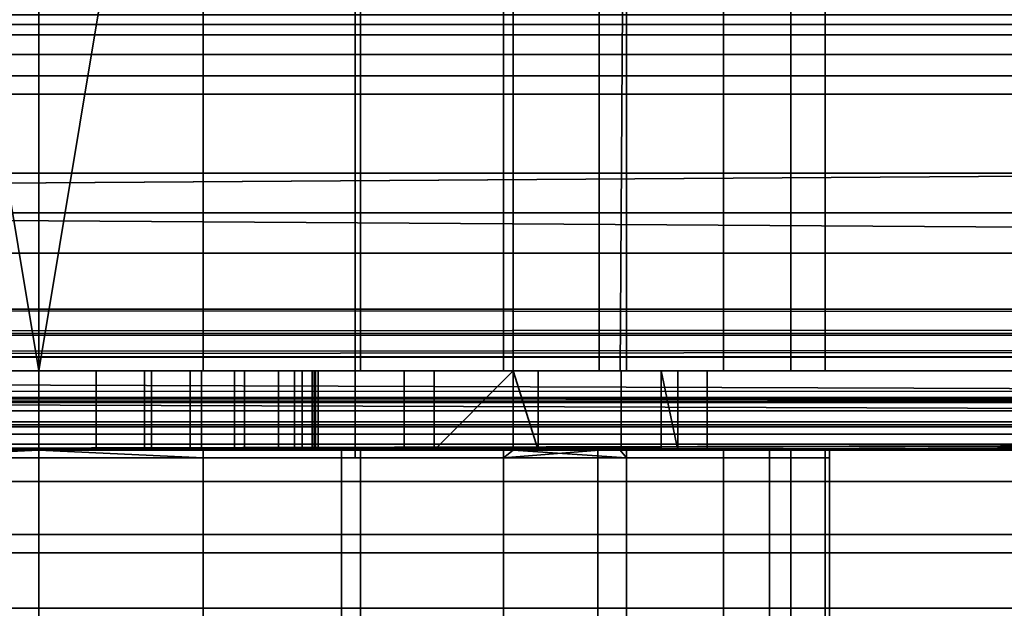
# Model space of a CAD drawing. Header units: millimetres. Extents: x -503 to 6703, y -110 to 249.
# Tile 701 of 1056: x 2645.76 to 2658.21, y -30 to -22.56. Entities that reach past the tile are written whole.
import ezdxf

# ---------------------------------------------------------------- set-up
doc = ezdxf.new("R2010")
doc.units = ezdxf.units.MM
doc.layers.add('151', color=7, linetype='Continuous', true_color=0xffffff)

# ---------------------------------------------------------------- blocks, each defined once
blk = doc.blocks.new('UG_SURFACE_210')
at = {"layer": '151', "color": 250, "linetype": 'Continuous', "lineweight": 35}
for points in [[(2591.5, -21.648, 0.728), (3408.5, -21.648, 0.728), (3408.5, -22.621, 1.379), (2591.5, -22.621, 1.379)], [(2591.5, -23.5, 23.5), (3408.5, -23.5, 23.5), (3408.5, -22.5, 23.5), (2591.5, -22.5, 23.5)], [(2591.5, -22.621, 1.379), (3408.5, -22.621, 1.379), (3408.5, -23.272, 2.352), (2591.5, -23.272, 2.352)], [(2591.5, -23.272, 2.352), (3408.5, -23.272, 2.352), (3408.5, -23.5, 3.5), (2591.5, -23.5, 3.5)], [(2591.5, -23.5, 3.5), (3408.5, -23.5, 3.5), (3408.5, -23.5, 23.5), (2591.5, -23.5, 23.5)]]:
    blk.add_3dface(points, dxfattribs=at)
blk = doc.blocks.new('UG_SURFACE_211')
at = {"layer": '151', "color": 252, "linetype": 'Continuous', "lineweight": 35}
for points in [[(2591.5, -20.228, 24), (3408.5, -20.228, 24), (3408.5, -23.5, 24), (2591.5, -23.5, 24)], [(2591.5, -24.5, 30.5), (3408.5, -24.5, 30.5), (3408.5, -20.25, 30.5), (2591.5, -20.25, 30.5)], [(2591.5, -23, 28), (3408.5, -23, 28), (3408.5, -23.5, 29.5), (2591.5, -23.5, 29.5)], [(2591.5, -23.5, 26.5), (3408.5, -23.5, 26.5), (3408.5, -23, 28), (2591.5, -23, 28)], [(2591.5, -23.5, 0.5), (3408.5, -23.5, 0.5), (3408.5, -24.5, 0.5), (2591.5, -24.5, 0.5)], [(2591.5, -23.5, 24), (3408.5, -23.5, 24), (3408.5, -23.5, 0.5), (2591.5, -23.5, 0.5)], [(2591.5, -23.5, 29.5), (3408.5, -23.5, 29.5), (3408.5, -24.5, 29.5), (2591.5, -24.5, 29.5)], [(2591.5, -24.5, 26.5), (3408.5, -24.5, 26.5), (3408.5, -23.5, 26.5), (2591.5, -23.5, 26.5)], [(2591.5, -24.5, 0.5), (3408.5, -24.5, 0.5), (3408.5, -24.5, 26.5), (2591.5, -24.5, 26.5)], [(2591.5, -24.5, 29.5), (3408.5, -24.5, 29.5), (3408.5, -24.5, 30.5), (2591.5, -24.5, 30.5)]]:
    blk.add_3dface(points, dxfattribs=at)
blk = doc.blocks.new('UG_SURFACE_213')
at = {"layer": '151', "color": 35, "linetype": 'Continuous', "lineweight": 35}
for points in [[(2642, -13.4, 1108), (2650, -13.4, 1108), (2650, -28.1, 1108), (2642, -28.1, 1108)], [(2650, -13.4, 1100), (2642, -13.4, 1100), (2642, -28.1, 1100), (2650, -28.1, 1100)], [(2650, -13.4, 1108), (2650, -13.4, 1100), (2650, -28.1, 1100), (2650, -28.1, 1108)], [(2594, -14.5, 1002), (2668, -14.5, 1002), (2668, -27, 1002), (2594, -27, 1002)], [(2668, -14.5, 1159), (2594, -14.5, 1159), (2594, -27, 1159), (2668, -27, 1159)], [(2652, -14.5, 1003), (2640, -14.5, 1003), (2640, -27, 1003), (2652, -27, 1003)], [(2640, -14.5, 1158), (2652, -14.5, 1158), (2652, -27, 1158), (2640, -27, 1158)], [(2646, -14.5, 1094), (2646, -27, 1094), (2641.933, -27, 1094.864), (2641.933, -14.5, 1094.864)], [(2648.079, -14.5, 1113.781), (2643.921, -14.5, 1113.781), (2646, -27, 1114)], [(2643.921, -14.5, 1113.781), (2643.921, -27, 1113.781), (2646, -27, 1114)], [(2650.067, -14.5, 1094.864), (2650.067, -27, 1094.864), (2646, -27, 1094), (2646, -14.5, 1094)], [(2646, -27, 1114), (2648.079, -27, 1113.781), (2648.079, -14.5, 1113.781)], [(2648.079, -14.5, 1113.781), (2648.079, -27, 1113.781), (2651.878, -27, 1112.09), (2651.878, -14.5, 1112.09)], [(2652, -27, 1096.269), (2650.067, -27, 1094.864), (2650.067, -14.5, 1094.864), (2652, -14.5, 1096.269)], [(2652, -14.5, 1111.955), (2651.878, -14.5, 1112.09), (2651.878, -27, 1112.09), (2652, -27, 1111.955)], [(2658.75, -14.5, 1003), (2652, -14.5, 1003), (2652, -27, 1003), (2658.75, -27, 1003)], [(2652, -14.5, 1158), (2658.75, -14.5, 1158), (2658.75, -27, 1158), (2652, -27, 1158)], [(2653.085, -14.5, 1110.75), (2652, -14.5, 1111.955), (2652, -27, 1111.955), (2653.085, -27, 1110.75)], [(2653.351, -27, 1097.25), (2652, -27, 1096.269), (2652, -14.5, 1096.269), (2653.431, -14.5, 1097.309)], [(2653.085, -27, 1110.75), (2654.66, -27, 1109), (2654.66, -14.5, 1109), (2653.085, -14.5, 1110.75)], [(2653.431, -14.5, 1097.309), (2653.431, -27, 1097.309), (2653.351, -27, 1097.25)], [(2655.511, -14.5, 1100.91), (2655.511, -27, 1100.91), (2653.431, -27, 1097.309), (2653.431, -14.5, 1097.309)], [(2654.66, -14.5, 1109), (2654.66, -27, 1109), (2655.945, -27, 1105.045), (2655.945, -14.5, 1105.045)], [(2655.945, -14.5, 1105.045), (2655.945, -27, 1105.045), (2655.511, -27, 1100.91), (2655.511, -14.5, 1100.91)], [(3409, -30, 2017), (3409, -19.41, 2017), (2591, -19.41, 2017), (2591, -24.75, 2017)], [(2593, -19.41, 30.5), (3407, -19.41, 30.5), (2591, -25, 30.5), (2591, -24.75, 30.5)], [(3407, -19.41, 30.5), (3409, -19.41, 30.5), (3409, -25, 30.5), (2591, -25, 30.5)], [(2681, -22.753, 1171.853), (2594, -22.753, 1171.853), (2594, -19.5, 1172.5), (2681, -19.5, 1172.5)], [(2681, -19.5, 996.5), (2594, -19.5, 996.5), (2594, -22.753, 997.147), (2681, -22.753, 997.147)], [(2681, -25.51, 1170.01), (2594, -25.51, 1170.01), (2594, -22.753, 1171.853), (2681, -22.753, 1171.853)], [(2681, -22.753, 997.147), (2594, -22.753, 997.147), (2594, -25.51, 998.99), (2681, -25.51, 998.99)], [(2591, -24.75, 2017), (2591, -30, 2017), (3409, -30, 2017)], [(2591, -30), (2591, -25), (3409, -25), (3409, -30)], [(2591, -25), (2591, -25, 30.5), (3409, -25, 30.5), (3409, -25)], [(2681, -27.353, 1167.253), (2594, -27.353, 1167.253), (2594, -25.51, 1170.01), (2681, -25.51, 1170.01)], [(2681, -25.51, 998.99), (2594, -25.51, 998.99), (2594, -27.353, 1001.747), (2681, -27.353, 1001.747)], [(2594, -27, 1002), (2668, -27, 1002), (2667.979, -27.257, 1002.051)], [(2667.979, -27.257, 1002.051), (2594, -27.26, 1002.035), (2594, -27, 1002)], [(2668, -27, 1159), (2594, -27, 1159), (2594, -27.383, 1158.924), (2667.969, -27.383, 1158.924)], [(2652, -27, 1129.75), (2640, -27, 1129.75), (2645.272, -27, 1145.576), (2646.728, -27, 1145.576)], [(2640, -27, 1158), (2652, -27, 1158), (2646, -27, 1152.5), (2644.576, -27, 1152.197)], [(2640, -27, 1090.5), (2652, -27, 1090.5), (2646, -27, 1087), (2644.661, -27, 1086.734)], [(2642.5, -27, 1081.5), (2646, -27, 1040.5), (2642.544, -27, 1039.765), (2640, -27, 1090.5)], [(2640, -27, 1003), (2644.087, -27, 1008.381), (2646, -27, 1008)], [(2646, -27, 1008), (2647.913, -27, 1008.381), (2652, -27, 1003), (2640, -27, 1003)], [(2652, -27, 1090.5), (2640, -27, 1090.5), (2641.933, -27, 1094.864), (2646, -27, 1094)], [(2646, -27, 1114), (2643.921, -27, 1113.781), (2640, -27, 1129.75), (2652, -27, 1129.75)], [(2642.5, -27, 1081.5), (2649.457, -27, 1039.765), (2646, -27, 1040.5)], [(2649.457, -27, 1039.765), (2642.5, -27, 1081.5), (2642.766, -27, 1080.161)], [(2642.544, -28, 1039.765), (2642.544, -27, 1039.765), (2646, -27, 1040.5), (2646, -28, 1040.5)], [(2652, -27, 1037.918), (2642.766, -27, 1080.161), (2643.525, -27, 1079.025)], [(2642.766, -27, 1080.161), (2652, -27, 1037.918), (2649.457, -27, 1039.765)], [(2652, -27, 1037.918), (2643.525, -27, 1079.025), (2644.661, -27, 1078.266)], [(2646, -28, 1008), (2646, -27, 1008), (2644.087, -27, 1008.381), (2644.087, -28, 1008.381)], [(2644.576, -28, 1152.197), (2644.576, -27, 1152.197), (2646, -27, 1152.5), (2646, -28, 1152.5)], [(2644.661, -27, 1078.266), (2646, -27, 1078), (2652, -27, 1037.918)], [(2644.661, -28, 1086.734), (2644.661, -27, 1086.734), (2646, -27, 1087), (2646, -28, 1087)], [(2646, -28, 1078), (2646, -27, 1078), (2644.661, -27, 1078.266), (2644.661, -28, 1078.266)], [(2646.728, -28, 1145.576), (2646.728, -27, 1145.576), (2645.272, -27, 1145.576), (2645.272, -28, 1145.576)], [(2646, -28, 1040.5), (2646, -27, 1040.5), (2649.457, -27, 1039.765), (2649.457, -28, 1039.765)], [(2647.913, -28, 1008.381), (2647.913, -27, 1008.381), (2646, -27, 1008), (2646, -28, 1008)], [(2652, -27, 1037.918), (2646, -27, 1078), (2647.339, -27, 1078.266)], [(2647.339, -27, 1086.734), (2646, -27, 1087), (2652, -27, 1090.5)], [(2652, -27, 1090.5), (2646, -27, 1094), (2650.067, -27, 1094.864)], [(2652, -27, 1129.75), (2648.079, -27, 1113.781), (2646, -27, 1114)], [(2647.424, -27, 1152.197), (2646, -27, 1152.5), (2652, -27, 1158)], [(2646, -28, 1087), (2646, -27, 1087), (2647.339, -27, 1086.734), (2647.339, -28, 1086.734)], [(2647.339, -28, 1078.266), (2647.339, -27, 1078.266), (2646, -27, 1078), (2646, -28, 1078)], [(2646, -28, 1152.5), (2646, -27, 1152.5), (2647.424, -27, 1152.197), (2647.424, -28, 1152.197)], [(2652, -27, 1129.75), (2646.728, -27, 1145.576), (2648.057, -27, 1146.168)], [(2648.057, -28, 1146.168), (2648.057, -27, 1146.168), (2646.728, -27, 1145.576), (2646.728, -28, 1145.576)], [(2652, -27, 1090.5), (2648.475, -27, 1085.975), (2647.339, -27, 1086.734)], [(2647.339, -27, 1078.266), (2648.475, -27, 1079.025), (2652, -27, 1037.918)], [(2647.339, -28, 1086.734), (2647.339, -27, 1086.734), (2648.475, -27, 1085.975), (2648.475, -28, 1085.975)], [(2648.475, -28, 1079.025), (2648.475, -27, 1079.025), (2647.339, -27, 1078.266), (2647.339, -28, 1078.266)], [(2652, -27, 1158), (2648.601, -27, 1151.342), (2647.424, -27, 1152.197)], [(2647.424, -28, 1152.197), (2647.424, -27, 1152.197), (2648.601, -27, 1151.342), (2648.601, -28, 1151.342)], [(2649.535, -28, 1009.465), (2649.535, -27, 1009.465), (2647.913, -27, 1008.381), (2647.913, -28, 1008.381)], [(2652, -27, 1003), (2647.913, -27, 1008.381), (2649.535, -27, 1009.465)], [(2648.057, -27, 1146.168), (2649.031, -27, 1147.25), (2652, -27, 1129.75)], [(2649.031, -28, 1147.25), (2649.031, -27, 1147.25), (2648.057, -27, 1146.168), (2648.057, -28, 1146.168)], [(2652, -27, 1129.75), (2651.878, -27, 1112.09), (2648.079, -27, 1113.781)], [(2652, -27, 1090.5), (2649.234, -27, 1084.839), (2648.475, -27, 1085.975)], [(2648.475, -27, 1079.025), (2649.234, -27, 1080.161), (2652, -27, 1037.918)], [(2648.475, -28, 1085.975), (2648.475, -27, 1085.975), (2649.234, -27, 1084.839), (2649.234, -28, 1084.839)], [(2649.234, -28, 1080.161), (2649.234, -27, 1080.161), (2648.475, -27, 1079.025), (2648.475, -28, 1079.025)], [(2649.329, -27, 1150.082), (2648.601, -27, 1151.342), (2652, -27, 1158)], [(2648.601, -28, 1151.342), (2648.601, -27, 1151.342), (2649.329, -27, 1150.082), (2649.329, -28, 1150.082)], [(2649.031, -27, 1147.25), (2649.481, -27, 1148.634), (2652, -27, 1129.75)], [(2649.481, -28, 1148.634), (2649.481, -27, 1148.634), (2649.031, -27, 1147.25), (2649.031, -28, 1147.25)], [(2652, -27, 1090.5), (2652, -27, 1037.918), (2649.234, -27, 1080.161), (2649.5, -27, 1081.5)], [(2649.5, -27, 1083.5), (2649.234, -27, 1084.839), (2652, -27, 1090.5)], [(2649.234, -28, 1084.839), (2649.234, -27, 1084.839), (2649.5, -27, 1083.5), (2649.5, -28, 1083.5)], [(2649.5, -28, 1081.5), (2649.5, -27, 1081.5), (2649.234, -27, 1080.161), (2649.234, -28, 1080.161)], [(2652, -27, 1158), (2652, -27, 1129.75), (2649.481, -27, 1148.634), (2649.329, -27, 1150.082)], [(2649.329, -28, 1150.082), (2649.329, -27, 1150.082), (2649.481, -27, 1148.634), (2649.481, -28, 1148.634)], [(2652.316, -28, 1037.689), (2649.457, -28, 1039.765), (2649.457, -27, 1039.765), (2652, -27, 1037.918)], [(2652, -27, 1090.5), (2649.5, -27, 1081.5), (2649.5, -27, 1083.5)], [(2649.5, -27, 1083.5), (2649.5, -27, 1081.5), (2649.5, -28, 1081.5), (2649.5, -28, 1083.5)], [(2650.62, -28, 1011.087), (2650.62, -27, 1011.087), (2649.535, -27, 1009.465), (2649.535, -28, 1009.465)], [(2649.535, -27, 1009.465), (2650.62, -27, 1011.087), (2652, -27, 1003)], [(2650.067, -27, 1094.864), (2652, -27, 1096.269), (2652, -27, 1090.5)], [(2651, -28, 1013), (2651, -27, 1013), (2650.62, -27, 1011.087), (2650.62, -28, 1011.087)], [(2652, -27, 1014.25), (2652, -27, 1003), (2650.62, -27, 1011.087), (2651, -27, 1013)], [(2651, -28, 1025.126), (2653.363, -28, 1027.753), (2653.363, -27, 1027.753), (2652, -27, 1026.238)], [(2652, -27, 1026.238), (2651, -27, 1025.126), (2651, -28, 1025.126)], [(2651, -28, 1013), (2651, -28, 1025.126), (2651, -27, 1025.126), (2651, -27, 1014.25)], [(2651, -27, 1014.25), (2651, -27, 1013), (2651, -28, 1013)], [(2651, -27, 1013), (2651, -27, 1014.25), (2652, -27, 1014.25)], [(2652, -27, 1026.238), (2652, -27, 1014.25), (2651, -27, 1014.25), (2651, -27, 1025.126)], [(2652, -27, 1129.75), (2652, -27, 1111.955), (2651.878, -27, 1112.09)], [(2652, -27, 1037.918), (2652.316, -27, 1037.689), (2652.316, -28, 1037.689)], [(2658.75, -27, 1014.25), (2652, -27, 1014.25), (2652, -27, 1026.238), (2653.363, -27, 1027.753)], [(2658.75, -27, 1090.5), (2652, -27, 1090.5), (2652, -27, 1096.269), (2653.351, -27, 1097.25)], [(2658.75, -27, 1110.75), (2653.085, -27, 1110.75), (2652, -27, 1111.955)], [(2652, -27, 1111.955), (2652, -27, 1129.75), (2658.75, -27, 1129.75), (2658.75, -27, 1110.75)], [(2652.316, -27, 1037.689), (2652, -27, 1037.918), (2652, -27, 1090.5), (2658.75, -27, 1090.5)], [(2658.75, -27, 1158), (2658.75, -27, 1129.75), (2652, -27, 1129.75), (2652, -27, 1158)], [(2658.75, -27, 1014.25), (2658.75, -27, 1003), (2652, -27, 1003), (2652, -27, 1014.25)], [(2654.083, -28, 1034.629), (2652.316, -28, 1037.689), (2652.316, -27, 1037.689), (2653.869, -27, 1035)], [(2658.75, -27, 1090.5), (2658.75, -27, 1035), (2653.869, -27, 1035), (2652.316, -27, 1037.689)], [(2654.66, -27, 1109), (2653.085, -27, 1110.75), (2658.75, -27, 1110.75)], [(2658.75, -27, 1097.25), (2653.351, -27, 1097.25), (2653.431, -27, 1097.309)], [(2653.351, -27, 1097.25), (2658.75, -27, 1097.25), (2658.75, -27, 1090.5)], [(2654.454, -28, 1031.115), (2654.454, -27, 1031.115), (2653.363, -27, 1027.753), (2653.363, -28, 1027.753)], [(2653.363, -27, 1027.753), (2654.454, -27, 1031.115), (2658.75, -27, 1035), (2658.75, -27, 1014.25)], [(2658.75, -27, 1097.25), (2653.431, -27, 1097.309), (2655.511, -27, 1100.91)], [(2653.869, -27, 1035), (2654.083, -27, 1034.629), (2654.083, -28, 1034.629)], [(2654.083, -27, 1034.629), (2653.869, -27, 1035), (2658.75, -27, 1035)], [(2654.083, -28, 1034.629), (2654.083, -27, 1034.629), (2654.454, -27, 1031.115), (2654.454, -28, 1031.115)], [(2654.454, -27, 1031.115), (2654.083, -27, 1034.629), (2658.75, -27, 1035)], [(2658.75, -27, 1110.75), (2655.945, -27, 1105.045), (2654.66, -27, 1109)], [(2658.75, -27, 1110.75), (2658.75, -27, 1097.25), (2655.511, -27, 1100.91), (2655.945, -27, 1105.045)], [(2594, -27.26, 1002.035), (2667.979, -27.257, 1002.051), (2667.969, -27.383, 1002.076)], [(2594, -27.26, 1002.035), (2667.969, -27.383, 1002.076), (2667.944, -27.503, 1002.136)], [(2667.944, -27.503, 1002.136), (2594, -27.503, 1002.136), (2594, -27.26, 1002.035)], [(2681, -28, 1164), (2594, -28, 1164), (2594, -27.353, 1167.253), (2681, -27.353, 1167.253)], [(2681, -27.353, 1001.747), (2594, -27.353, 1001.747), (2594, -27.503, 1002.136), (2667.944, -27.503, 1002.136)], [(2667.969, -27.383, 1158.924), (2594, -27.383, 1158.924), (2594, -27.707, 1158.707), (2667.879, -27.707, 1158.707)], [(2667.879, -27.707, 1158.707), (2594, -27.707, 1158.707), (2594, -27.924, 1158.383), (2667.744, -27.924, 1158.383)], [(2667.744, -27.924, 1158.383), (2594, -27.924, 1158.383), (2594, -28, 1158), (2667.586, -28, 1158)], [(2667.586, -28, 1158), (2594, -28, 1158), (2594, -28, 1164), (2681, -28, 1164)], [(2646, -43.5, 1005), (2646, -28, 1005), (2642.173, -28, 1005.761), (2642.173, -43.5, 1005.761)], [(2642.173, -43.5, 1041.239), (2642.173, -28, 1041.239), (2646, -28, 1042), (2646, -43.5, 1042)], [(2646, -28, 1042), (2642.173, -28, 1041.239), (2642.544, -28, 1039.765), (2646, -28, 1040.5)], [(2642.173, -28, 1005.761), (2646, -28, 1005), (2646, -28, 1008), (2644.087, -28, 1008.381)], [(2642.5, -28, 1081.5), (2647.339, -28, 1078.266), (2646, -28, 1078), (2644.661, -28, 1078.266)], [(2642.5, -28, 1081.5), (2649.5, -28, 1081.5), (2649.234, -28, 1080.161), (2648.475, -28, 1079.025)], [(2649.5, -28, 1083.5), (2642.5, -28, 1083.5), (2642.766, -28, 1084.839), (2643.525, -28, 1085.975)], [(2648.475, -28, 1079.025), (2647.339, -28, 1078.266), (2642.5, -28, 1081.5)], [(2642.5, -28, 1081.5), (2642.5, -28, 1083.5), (2649.5, -28, 1083.5), (2649.5, -28, 1081.5)], [(2642.969, -28, 1147.25), (2642.519, -28, 1148.634), (2642.671, -28, 1150.082), (2646, -28, 1149)], [(2642.671, -28, 1150.082), (2643.399, -28, 1151.342), (2644.576, -28, 1152.197), (2646, -28, 1149)], [(2645.272, -28, 1145.576), (2643.943, -28, 1146.168), (2642.969, -28, 1147.25), (2646, -28, 1149)], [(2643.525, -28, 1085.975), (2644.661, -28, 1086.734), (2649.5, -28, 1083.5)], [(2644.576, -28, 1152.197), (2646, -28, 1152.5), (2647.424, -28, 1152.197), (2646, -28, 1149)], [(2649.5, -28, 1083.5), (2644.661, -28, 1086.734), (2646, -28, 1087), (2647.339, -28, 1086.734)], [(2648.057, -28, 1146.168), (2646.728, -28, 1145.576), (2645.272, -28, 1145.576), (2646, -28, 1149)], [(2649.827, -43.5, 1005.761), (2649.827, -28, 1005.761), (2646, -28, 1005), (2646, -43.5, 1005)], [(2646, -43.5, 1042), (2646, -28, 1042), (2649.827, -28, 1041.239), (2649.827, -43.5, 1041.239)], [(2646, -28, 1040.5), (2649.457, -28, 1039.765), (2649.827, -28, 1041.239), (2646, -28, 1042)], [(2647.913, -28, 1008.381), (2646, -28, 1008), (2646, -28, 1005), (2649.827, -28, 1005.761)], [(2646, -28, 1149), (2647.424, -28, 1152.197), (2648.601, -28, 1151.342)], [(2648.601, -28, 1151.342), (2649.329, -28, 1150.082), (2649.481, -28, 1148.634), (2646, -28, 1149)], [(2649.481, -28, 1148.634), (2649.031, -28, 1147.25), (2648.057, -28, 1146.168), (2646, -28, 1149)], [(2647.339, -28, 1086.734), (2648.475, -28, 1085.975), (2649.234, -28, 1084.839), (2649.5, -28, 1083.5)], [(2649.535, -28, 1009.465), (2647.913, -28, 1008.381), (2649.827, -28, 1005.761), (2653.071, -28, 1007.929)], [(2653.071, -28, 1039.071), (2649.827, -28, 1041.239), (2649.457, -28, 1039.765), (2652.316, -28, 1037.689)], [(2653.071, -28, 1007.929), (2655.239, -28, 1011.173), (2650.62, -28, 1011.087), (2649.535, -28, 1009.465)], [(2653.071, -43.5, 1007.929), (2653.071, -28, 1007.929), (2649.827, -28, 1005.761), (2649.827, -43.5, 1005.761)], [(2649.827, -43.5, 1041.239), (2649.827, -28, 1041.239), (2653.071, -28, 1039.071), (2653.071, -43.5, 1039.071)], [(2651, -28, 1013), (2650.62, -28, 1011.087), (2655.239, -28, 1011.173)], [(2651, -28, 1013), (2655.239, -28, 1011.173), (2656, -28, 1015)], [(2656, -28, 1015), (2653.363, -28, 1027.753), (2651, -28, 1025.126), (2651, -28, 1013)], [(2655.239, -28, 1035.827), (2653.071, -28, 1039.071), (2652.316, -28, 1037.689), (2654.083, -28, 1034.629)], [(2655.239, -43.5, 1011.173), (2655.239, -28, 1011.173), (2653.071, -28, 1007.929), (2653.071, -43.5, 1007.929)], [(2653.071, -43.5, 1039.071), (2653.071, -28, 1039.071), (2655.239, -28, 1035.827), (2655.239, -43.5, 1035.827)], [(2656, -28, 1015), (2656, -28, 1032), (2654.454, -28, 1031.115), (2653.363, -28, 1027.753)], [(2654.083, -28, 1034.629), (2654.454, -28, 1031.115), (2656, -28, 1032), (2655.239, -28, 1035.827)], [(2656, -43.5, 1015), (2656, -28, 1015), (2655.239, -28, 1011.173), (2655.239, -43.5, 1011.173)], [(2655.239, -43.5, 1035.827), (2655.239, -28, 1035.827), (2656, -28, 1032), (2656, -43.5, 1032)], [(2656, -28, 1032), (2656, -28, 1015), (2656, -43.5, 1015), (2656, -43.5, 1032)], [(2646, -28.1, 1114), (2641.933, -28.1, 1113.135), (2638.569, -28.1, 1110.691), (2642, -28.1, 1108)], [(2641.933, -43.5, 1113.135), (2641.933, -28.1, 1113.135), (2646, -28.1, 1114), (2646, -43.5, 1114)], [(2650.067, -28.1, 1113.135), (2646, -28.1, 1114), (2642, -28.1, 1108), (2650, -28.1, 1108)], [(2650, -28.1, 1100), (2642, -28.1, 1100), (2643.921, -28.1, 1094.218), (2648.079, -28.1, 1094.218)], [(2648.079, -43.5, 1094.218), (2648.079, -28.1, 1094.218), (2643.921, -28.1, 1094.218), (2643.921, -43.5, 1094.218)], [(2646, -43.5, 1114), (2646, -28.1, 1114), (2650.067, -28.1, 1113.135), (2650.067, -43.5, 1113.135)], [(2648.079, -28.1, 1094.218), (2651.878, -28.1, 1095.91), (2650, -28.1, 1100)], [(2651.878, -43.5, 1095.91), (2651.878, -28.1, 1095.91), (2648.079, -28.1, 1094.218), (2648.079, -43.5, 1094.218)], [(2650, -28.1, 1108), (2650, -28.1, 1100), (2655.945, -28.1, 1102.955), (2655.511, -28.1, 1107.09)], [(2650, -28.1, 1100), (2654.66, -28.1, 1099), (2655.945, -28.1, 1102.955)], [(2650, -28.1, 1108), (2653.431, -28.1, 1110.691), (2650.067, -28.1, 1113.135)], [(2650, -28.1, 1100), (2651.878, -28.1, 1095.91), (2654.66, -28.1, 1099)], [(2655.511, -28.1, 1107.09), (2653.431, -28.1, 1110.691), (2650, -28.1, 1108)], [(2650.067, -43.5, 1113.135), (2650.067, -28.1, 1113.135), (2653.431, -28.1, 1110.691), (2653.431, -43.5, 1110.691)], [(2654.66, -43.5, 1099), (2654.66, -28.1, 1099), (2651.878, -28.1, 1095.91), (2651.878, -43.5, 1095.91)], [(2653.431, -43.5, 1110.691), (2653.431, -28.1, 1110.691), (2655.511, -28.1, 1107.09), (2655.511, -43.5, 1107.09)], [(2655.945, -43.5, 1102.955), (2655.945, -28.1, 1102.955), (2654.66, -28.1, 1099), (2654.66, -43.5, 1099)], [(2655.511, -43.5, 1107.09), (2655.511, -28.1, 1107.09), (2655.945, -28.1, 1102.955), (2655.945, -43.5, 1102.955)], [(2578, -30, 2030), (2578, -43.5, 2030), (3422, -43.5, 2030), (3422, -42.218, 2030)], [(3422, -42.218, 2030), (3422, -30, 2030), (2578, -30, 2030)], [(2578, -30, 2030), (3422, -30, 2030), (3409, -30, 2017), (2591, -30, 2017)], [(3422, -41.5), (2578, -41.5), (2578, -30), (2591, -30)], [(3422, -41.5), (2591, -30), (3409, -30)]]:
    blk.add_3dface(points, dxfattribs=at)
blk = doc.blocks.new('UG_SURFACE_235')
at = {"layer": '151', "color": 252, "linetype": 'Continuous', "lineweight": 35}
for points in [[(2642, -13.4, 1108), (2650, -13.4, 1108), (2650, -28.1, 1108), (2642, -28.1, 1108)], [(2650, -13.4, 1100), (2642, -13.4, 1100), (2642, -28.1, 1100), (2650, -28.1, 1100)], [(2650, -13.4, 1108), (2650, -13.4, 1100), (2650, -28.1, 1100), (2650, -28.1, 1108)], [(2668, -14.5, 1159), (2594, -14.5, 1159), (2594, -27, 1159), (2668, -27, 1159)], [(2594, -14.5, 1002), (2668, -14.5, 1002), (2668, -27, 1002), (2594, -27, 1002)], [(2652, -14.5, 1003), (2640, -14.5, 1003), (2640, -27, 1003), (2652, -27, 1003)], [(2640, -14.5, 1158), (2652, -14.5, 1158), (2652, -27, 1158), (2640, -27, 1158)], [(2646, -14.5, 1094), (2646, -27, 1094), (2641.933, -27, 1094.864), (2641.933, -14.5, 1094.864)], [(2648.079, -14.5, 1113.781), (2643.921, -14.5, 1113.781), (2646, -27, 1114)], [(2643.921, -14.5, 1113.781), (2643.921, -27, 1113.781), (2646, -27, 1114)], [(2650.067, -14.5, 1094.864), (2650.067, -27, 1094.864), (2646, -27, 1094), (2646, -14.5, 1094)], [(2646, -27, 1114), (2648.079, -27, 1113.781), (2648.079, -14.5, 1113.781)], [(2648.079, -14.5, 1113.781), (2648.079, -27, 1113.781), (2651.878, -27, 1112.09), (2651.878, -14.5, 1112.09)], [(2652, -27, 1096.269), (2650.067, -27, 1094.864), (2650.067, -14.5, 1094.864), (2652, -14.5, 1096.269)], [(2652, -14.5, 1111.955), (2651.878, -14.5, 1112.09), (2651.878, -27, 1112.09), (2652, -27, 1111.955)], [(2658.75, -14.5, 1003), (2652, -14.5, 1003), (2652, -27, 1003), (2658.75, -27, 1003)], [(2652, -14.5, 1158), (2658.75, -14.5, 1158), (2658.75, -27, 1158), (2652, -27, 1158)], [(2653.085, -14.5, 1110.75), (2652, -14.5, 1111.955), (2652, -27, 1111.955), (2653.085, -27, 1110.75)], [(2653.351, -27, 1097.25), (2652, -27, 1096.269), (2652, -14.5, 1096.269), (2653.431, -14.5, 1097.309)], [(2653.085, -27, 1110.75), (2654.66, -27, 1109), (2654.66, -14.5, 1109), (2653.085, -14.5, 1110.75)], [(2653.431, -14.5, 1097.309), (2653.431, -27, 1097.309), (2653.351, -27, 1097.25)], [(2655.511, -14.5, 1100.91), (2655.511, -27, 1100.91), (2653.431, -27, 1097.309), (2653.431, -14.5, 1097.309)], [(2654.66, -14.5, 1109), (2654.66, -27, 1109), (2655.945, -27, 1105.045), (2655.945, -14.5, 1105.045)], [(2655.945, -14.5, 1105.045), (2655.945, -27, 1105.045), (2655.511, -27, 1100.91), (2655.511, -14.5, 1100.91)], [(2668, -27, 1159), (2594, -27, 1159), (2594, -27.383, 1158.924), (2667.969, -27.383, 1158.924)], [(2667.969, -27.383, 1002.076), (2594, -27.383, 1002.076), (2594, -27, 1002), (2668, -27, 1002)], [(2652, -27, 1129.75), (2640, -27, 1129.75), (2645.272, -27, 1145.576), (2646.728, -27, 1145.576)], [(2640, -27, 1158), (2652, -27, 1158), (2646, -27, 1152.5), (2644.576, -27, 1152.197)], [(2640, -27, 1090.5), (2652, -27, 1090.5), (2646, -27, 1087), (2644.661, -27, 1086.734)], [(2642.5, -27, 1081.5), (2646, -27, 1040.5), (2642.544, -27, 1039.765), (2640, -27, 1090.5)], [(2640, -27, 1003), (2644.087, -27, 1008.381), (2646, -27, 1008)], [(2646, -27, 1008), (2647.913, -27, 1008.381), (2652, -27, 1003), (2640, -27, 1003)], [(2652, -27, 1090.5), (2640, -27, 1090.5), (2641.933, -27, 1094.864), (2646, -27, 1094)], [(2646, -27, 1114), (2643.921, -27, 1113.781), (2640, -27, 1129.75), (2652, -27, 1129.75)], [(2642.5, -27, 1081.5), (2649.457, -27, 1039.765), (2646, -27, 1040.5)], [(2649.457, -27, 1039.765), (2642.5, -27, 1081.5), (2642.766, -27, 1080.161)], [(2642.544, -28, 1039.765), (2642.544, -27, 1039.765), (2646, -27, 1040.5), (2646, -28, 1040.5)], [(2652, -27, 1037.918), (2642.766, -27, 1080.161), (2643.525, -27, 1079.025)], [(2642.766, -27, 1080.161), (2652, -27, 1037.918), (2649.457, -27, 1039.765)], [(2652, -27, 1037.918), (2643.525, -27, 1079.025), (2644.661, -27, 1078.266)], [(2646, -28, 1008), (2646, -27, 1008), (2644.087, -27, 1008.381), (2644.087, -28, 1008.381)], [(2644.576, -28, 1152.197), (2644.576, -27, 1152.197), (2646, -27, 1152.5), (2646, -28, 1152.5)], [(2644.661, -28, 1086.734), (2644.661, -27, 1086.734), (2646, -27, 1087), (2646, -28, 1087)], [(2646, -28, 1078), (2646, -27, 1078), (2644.661, -27, 1078.266), (2644.661, -28, 1078.266)], [(2644.661, -27, 1078.266), (2646, -27, 1078), (2652, -27, 1037.918)], [(2646.728, -28, 1145.576), (2646.728, -27, 1145.576), (2645.272, -27, 1145.576), (2645.272, -28, 1145.576)], [(2646, -28, 1040.5), (2646, -27, 1040.5), (2649.457, -27, 1039.765), (2649.457, -28, 1039.765)], [(2647.913, -28, 1008.381), (2647.913, -27, 1008.381), (2646, -27, 1008), (2646, -28, 1008)], [(2646, -28, 1087), (2646, -27, 1087), (2647.339, -27, 1086.734), (2647.339, -28, 1086.734)], [(2647.339, -28, 1078.266), (2647.339, -27, 1078.266), (2646, -27, 1078), (2646, -28, 1078)], [(2646, -28, 1152.5), (2646, -27, 1152.5), (2647.424, -27, 1152.197), (2647.424, -28, 1152.197)], [(2652, -27, 1037.918), (2646, -27, 1078), (2647.339, -27, 1078.266)], [(2647.339, -27, 1086.734), (2646, -27, 1087), (2652, -27, 1090.5)], [(2652, -27, 1090.5), (2646, -27, 1094), (2650.067, -27, 1094.864)], [(2652, -27, 1129.75), (2648.079, -27, 1113.781), (2646, -27, 1114)], [(2647.424, -27, 1152.197), (2646, -27, 1152.5), (2652, -27, 1158)], [(2648.057, -28, 1146.168), (2648.057, -27, 1146.168), (2646.728, -27, 1145.576), (2646.728, -28, 1145.576)], [(2652, -27, 1129.75), (2646.728, -27, 1145.576), (2648.057, -27, 1146.168)], [(2647.339, -28, 1086.734), (2647.339, -27, 1086.734), (2648.475, -27, 1085.975), (2648.475, -28, 1085.975)], [(2648.475, -28, 1079.025), (2648.475, -27, 1079.025), (2647.339, -27, 1078.266), (2647.339, -28, 1078.266)], [(2652, -27, 1090.5), (2648.475, -27, 1085.975), (2647.339, -27, 1086.734)], [(2647.339, -27, 1078.266), (2648.475, -27, 1079.025), (2652, -27, 1037.918)], [(2647.424, -28, 1152.197), (2647.424, -27, 1152.197), (2648.601, -27, 1151.342), (2648.601, -28, 1151.342)], [(2652, -27, 1158), (2648.601, -27, 1151.342), (2647.424, -27, 1152.197)], [(2649.535, -28, 1009.465), (2649.535, -27, 1009.465), (2647.913, -27, 1008.381), (2647.913, -28, 1008.381)], [(2652, -27, 1003), (2647.913, -27, 1008.381), (2649.535, -27, 1009.465)], [(2649.031, -28, 1147.25), (2649.031, -27, 1147.25), (2648.057, -27, 1146.168), (2648.057, -28, 1146.168)], [(2648.057, -27, 1146.168), (2649.031, -27, 1147.25), (2652, -27, 1129.75)], [(2652, -27, 1129.75), (2651.878, -27, 1112.09), (2648.079, -27, 1113.781)], [(2648.475, -28, 1085.975), (2648.475, -27, 1085.975), (2649.234, -27, 1084.839), (2649.234, -28, 1084.839)], [(2649.234, -28, 1080.161), (2649.234, -27, 1080.161), (2648.475, -27, 1079.025), (2648.475, -28, 1079.025)], [(2652, -27, 1090.5), (2649.234, -27, 1084.839), (2648.475, -27, 1085.975)], [(2648.475, -27, 1079.025), (2649.234, -27, 1080.161), (2652, -27, 1037.918)], [(2648.601, -28, 1151.342), (2648.601, -27, 1151.342), (2649.329, -27, 1150.082), (2649.329, -28, 1150.082)], [(2649.329, -27, 1150.082), (2648.601, -27, 1151.342), (2652, -27, 1158)], [(2649.481, -28, 1148.634), (2649.481, -27, 1148.634), (2649.031, -27, 1147.25), (2649.031, -28, 1147.25)], [(2649.031, -27, 1147.25), (2649.481, -27, 1148.634), (2652, -27, 1129.75)], [(2649.234, -28, 1084.839), (2649.234, -27, 1084.839), (2649.5, -27, 1083.5), (2649.5, -28, 1083.5)], [(2649.5, -28, 1081.5), (2649.5, -27, 1081.5), (2649.234, -27, 1080.161), (2649.234, -28, 1080.161)], [(2652, -27, 1090.5), (2652, -27, 1037.918), (2649.234, -27, 1080.161), (2649.5, -27, 1081.5)], [(2649.5, -27, 1083.5), (2649.234, -27, 1084.839), (2652, -27, 1090.5)], [(2649.329, -28, 1150.082), (2649.329, -27, 1150.082), (2649.481, -27, 1148.634), (2649.481, -28, 1148.634)], [(2652, -27, 1158), (2652, -27, 1129.75), (2649.481, -27, 1148.634), (2649.329, -27, 1150.082)], [(2652, -28, 1037.918), (2649.457, -28, 1039.765), (2649.457, -27, 1039.765), (2652, -27, 1037.918)], [(2649.5, -27, 1083.5), (2649.5, -27, 1081.5), (2649.5, -28, 1081.5), (2649.5, -28, 1083.5)], [(2652, -27, 1090.5), (2649.5, -27, 1081.5), (2649.5, -27, 1083.5)], [(2650.62, -28, 1011.087), (2650.62, -27, 1011.087), (2649.535, -27, 1009.465), (2649.535, -28, 1009.465)], [(2649.535, -27, 1009.465), (2650.62, -27, 1011.087), (2652, -27, 1003)], [(2650.067, -27, 1094.864), (2652, -27, 1096.269), (2652, -27, 1090.5)], [(2651, -28, 1013), (2651, -27, 1013), (2650.62, -27, 1011.087), (2650.62, -28, 1011.087)], [(2652, -27, 1014.25), (2652, -27, 1003), (2650.62, -27, 1011.087), (2651, -27, 1013)], [(2652, -27, 1026.238), (2651, -27, 1025.126), (2651, -28, 1025.126), (2652, -28, 1026.238)], [(2651, -28, 1014.25), (2651, -28, 1025.126), (2651, -27, 1025.126), (2651, -27, 1014.25)], [(2651, -27, 1014.25), (2651, -27, 1013), (2651, -28, 1013), (2651, -28, 1014.25)], [(2651, -27, 1013), (2651, -27, 1014.25), (2652, -27, 1014.25)], [(2652, -27, 1026.238), (2652, -27, 1014.25), (2651, -27, 1014.25), (2651, -27, 1025.126)], [(2652, -27, 1129.75), (2652, -27, 1111.955), (2651.878, -27, 1112.09)], [(2652, -27, 1037.918), (2652.316, -27, 1037.689), (2652.316, -28, 1037.689), (2652, -28, 1037.918)], [(2652, -28, 1026.238), (2653.363, -28, 1027.753), (2653.363, -27, 1027.753), (2652, -27, 1026.238)], [(2658.75, -27, 1014.25), (2652, -27, 1014.25), (2652, -27, 1026.238), (2653.363, -27, 1027.753)], [(2658.75, -27, 1090.5), (2652, -27, 1090.5), (2652, -27, 1096.269), (2653.351, -27, 1097.25)], [(2658.75, -27, 1110.75), (2653.085, -27, 1110.75), (2652, -27, 1111.955)], [(2652, -27, 1111.955), (2652, -27, 1129.75), (2658.75, -27, 1129.75), (2658.75, -27, 1110.75)], [(2652.316, -27, 1037.689), (2652, -27, 1037.918), (2652, -27, 1090.5), (2658.75, -27, 1090.5)], [(2658.75, -27, 1158), (2658.75, -27, 1129.75), (2652, -27, 1129.75), (2652, -27, 1158)], [(2658.75, -27, 1014.25), (2658.75, -27, 1003), (2652, -27, 1003), (2652, -27, 1014.25)], [(2653.869, -28, 1035), (2652.316, -28, 1037.689), (2652.316, -27, 1037.689), (2653.869, -27, 1035)], [(2658.75, -27, 1090.5), (2658.75, -27, 1035), (2653.869, -27, 1035), (2652.316, -27, 1037.689)], [(2654.66, -27, 1109), (2653.085, -27, 1110.75), (2658.75, -27, 1110.75)], [(2658.75, -27, 1097.25), (2653.351, -27, 1097.25), (2653.431, -27, 1097.309)], [(2653.351, -27, 1097.25), (2658.75, -27, 1097.25), (2658.75, -27, 1090.5)], [(2654.454, -28, 1031.115), (2654.454, -27, 1031.115), (2653.363, -27, 1027.753), (2653.363, -28, 1027.753)], [(2653.363, -27, 1027.753), (2654.454, -27, 1031.115), (2658.75, -27, 1035), (2658.75, -27, 1014.25)], [(2658.75, -27, 1097.25), (2653.431, -27, 1097.309), (2655.511, -27, 1100.91)], [(2653.869, -27, 1035), (2654.083, -27, 1034.629), (2654.083, -28, 1034.629), (2653.869, -28, 1035)], [(2654.083, -27, 1034.629), (2653.869, -27, 1035), (2658.75, -27, 1035)], [(2654.083, -28, 1034.629), (2654.083, -27, 1034.629), (2654.454, -27, 1031.115), (2654.454, -28, 1031.115)], [(2654.454, -27, 1031.115), (2654.083, -27, 1034.629), (2658.75, -27, 1035)], [(2658.75, -27, 1110.75), (2655.945, -27, 1105.045), (2654.66, -27, 1109)], [(2658.75, -27, 1110.75), (2658.75, -27, 1097.25), (2655.511, -27, 1100.91), (2655.945, -27, 1105.045)], [(2667.969, -27.383, 1158.924), (2594, -27.383, 1158.924), (2594, -27.707, 1158.707), (2667.879, -27.707, 1158.707)], [(2667.879, -27.707, 1002.293), (2594, -27.707, 1002.293), (2594, -27.383, 1002.076), (2667.969, -27.383, 1002.076)], [(2667.879, -27.707, 1158.707), (2594, -27.707, 1158.707), (2594, -27.924, 1158.383), (2667.744, -27.924, 1158.383)], [(2667.744, -27.924, 1002.617), (2594, -27.924, 1002.617), (2594, -27.707, 1002.293), (2667.879, -27.707, 1002.293)], [(2667.744, -27.924, 1158.383), (2594, -27.924, 1158.383), (2594, -28, 1158), (2633.25, -28, 1158)], [(2594, -27.924, 1002.617), (2667.744, -27.924, 1002.617), (2640, -28, 1003), (2636.75, -28, 1003)], [(2667.744, -27.924, 1158.383), (2633.25, -28, 1158), (2636.75, -28, 1158)], [(2667.744, -27.924, 1158.383), (2636.75, -28, 1158), (2640, -28, 1158)], [(2640, -28, 1158), (2652, -28, 1158), (2667.744, -27.924, 1158.383)], [(2667.744, -27.924, 1002.617), (2652, -28, 1003), (2640, -28, 1003)], [(2652, -28, 1158), (2640, -28, 1158), (2646, -28, 1152.5), (2647.424, -28, 1152.197)], [(2644.576, -28, 1152.197), (2646, -28, 1152.5), (2640, -28, 1158)], [(2640, -28, 1129.75), (2652, -28, 1129.75), (2646.728, -28, 1145.576), (2645.272, -28, 1145.576)], [(2652, -28, 1090.5), (2640, -28, 1090.5), (2646, -28, 1087), (2647.339, -28, 1086.734)], [(2644.661, -28, 1086.734), (2646, -28, 1087), (2640, -28, 1090.5)], [(2646, -28, 1008), (2644.087, -28, 1008.381), (2640, -28, 1003), (2652, -28, 1003)], [(2646, -28, 1094), (2641.933, -28, 1094.864), (2640, -28, 1090.5), (2652, -28, 1090.5)], [(2640, -28, 1129.75), (2643.921, -28, 1113.781), (2646, -28, 1114)], [(2646, -28, 1114), (2648.079, -28, 1113.781), (2652, -28, 1129.75), (2640, -28, 1129.75)], [(2646, -28, 1094), (2646, -28.1, 1094), (2641.933, -28.1, 1094.864), (2641.933, -28, 1094.864)], [(2642.544, -28, 1039.765), (2646, -28, 1040.5), (2646, -28, 1078), (2644.661, -28, 1078.266)], [(2646, -28, 1114), (2643.921, -28.1, 1113.781), (2648.079, -28.1, 1113.781)], [(2646, -28, 1114), (2643.921, -28, 1113.781), (2643.921, -28.1, 1113.781)], [(2647.339, -28, 1078.266), (2646, -28, 1078), (2646, -28, 1040.5), (2649.457, -28, 1039.765)], [(2652, -28, 1003), (2647.913, -28, 1008.381), (2646, -28, 1008)], [(2650.067, -28, 1094.864), (2646, -28, 1094), (2652, -28, 1090.5)], [(2648.079, -28.1, 1113.781), (2648.079, -28, 1113.781), (2646, -28, 1114)], [(2650.067, -28, 1094.864), (2650.067, -28.1, 1094.864), (2646, -28.1, 1094), (2646, -28, 1094)], [(2648.057, -28, 1146.168), (2646.728, -28, 1145.576), (2652, -28, 1129.75)], [(2649.457, -28, 1039.765), (2648.475, -28, 1079.025), (2647.339, -28, 1078.266)], [(2647.339, -28, 1086.734), (2648.475, -28, 1085.975), (2652, -28, 1090.5)], [(2647.424, -28, 1152.197), (2648.601, -28, 1151.342), (2652, -28, 1158)], [(2649.535, -28, 1009.465), (2647.913, -28, 1008.381), (2652, -28, 1003)], [(2652, -28, 1129.75), (2649.031, -28, 1147.25), (2648.057, -28, 1146.168)], [(2648.079, -28, 1113.781), (2651.878, -28, 1112.09), (2652, -28, 1129.75)], [(2648.079, -28, 1113.781), (2648.079, -28.1, 1113.781), (2651.878, -28.1, 1112.09), (2651.878, -28, 1112.09)], [(2649.457, -28, 1039.765), (2649.234, -28, 1080.161), (2648.475, -28, 1079.025)], [(2648.475, -28, 1085.975), (2649.234, -28, 1084.839), (2652, -28, 1090.5)], [(2652, -28, 1158), (2648.601, -28, 1151.342), (2649.329, -28, 1150.082)], [(2652, -28, 1129.75), (2649.481, -28, 1148.634), (2649.031, -28, 1147.25)], [(2652, -28, 1090.5), (2649.234, -28, 1084.839), (2649.5, -28, 1083.5)], [(2649.5, -28, 1081.5), (2649.234, -28, 1080.161), (2649.457, -28, 1039.765), (2652, -28, 1090.5)], [(2649.329, -28, 1150.082), (2649.481, -28, 1148.634), (2652, -28, 1129.75), (2652, -28, 1158)], [(2649.457, -28, 1039.765), (2652, -28, 1037.918), (2652, -28, 1090.5)], [(2652, -28, 1090.5), (2649.5, -28, 1083.5), (2649.5, -28, 1081.5)], [(2652, -28, 1003), (2650.62, -28, 1011.087), (2649.535, -28, 1009.465)], [(2652, -28, 1090.5), (2652, -28, 1096.269), (2650.067, -28, 1094.864)], [(2653.431, -28.1, 1097.309), (2650.067, -28.1, 1094.864), (2650.067, -28, 1094.864), (2652, -28, 1096.269)], [(2651, -28, 1013), (2650.62, -28, 1011.087), (2652, -28, 1003), (2652, -28, 1014.25)], [(2652, -28, 1014.25), (2651, -28, 1014.25), (2651, -28, 1013)], [(2651, -28, 1014.25), (2652, -28, 1014.25), (2652, -28, 1026.238), (2651, -28, 1025.126)], [(2651.878, -28, 1112.09), (2652, -28, 1111.955), (2652, -28, 1129.75)], [(2651.878, -28.1, 1112.09), (2654.66, -28.1, 1109), (2654.66, -28, 1109), (2653.085, -28, 1110.75)], [(2653.085, -28, 1110.75), (2652, -28, 1111.955), (2651.878, -28.1, 1112.09)], [(2652, -28, 1111.955), (2651.878, -28, 1112.09), (2651.878, -28.1, 1112.09)], [(2667.744, -27.924, 1158.383), (2652, -28, 1158), (2658.75, -28, 1158)], [(2667.744, -27.924, 1002.617), (2658.75, -28, 1003), (2652, -28, 1003)], [(2658.75, -28, 1090.5), (2652, -28, 1090.5), (2652, -28, 1037.918), (2652.316, -28, 1037.689)], [(2658.75, -28, 1110.75), (2658.75, -28, 1129.75), (2652, -28, 1129.75), (2652, -28, 1111.955)], [(2653.351, -28, 1097.25), (2652, -28, 1096.269), (2652, -28, 1090.5), (2658.75, -28, 1090.5)], [(2652, -28, 1111.955), (2653.085, -28, 1110.75), (2658.75, -28, 1110.75)], [(2653.363, -28, 1027.753), (2652, -28, 1026.238), (2652, -28, 1014.25), (2658.75, -28, 1014.25)], [(2652, -28, 1158), (2652, -28, 1129.75), (2658.75, -28, 1129.75), (2658.75, -28, 1158)], [(2652, -28, 1014.25), (2652, -28, 1003), (2658.75, -28, 1003), (2658.75, -28, 1014.25)], [(2652, -28, 1096.269), (2653.351, -28, 1097.25), (2653.431, -28.1, 1097.309)], [(2652.316, -28, 1037.689), (2653.869, -28, 1035), (2658.75, -28, 1035), (2658.75, -28, 1090.5)], [(2658.75, -28, 1110.75), (2653.085, -28, 1110.75), (2654.66, -28, 1109)], [(2658.75, -28, 1090.5), (2658.75, -28, 1097.25), (2653.351, -28, 1097.25)], [(2653.431, -28, 1097.309), (2653.351, -28, 1097.25), (2658.75, -28, 1097.25)], [(2653.351, -28, 1097.25), (2653.431, -28, 1097.309), (2653.431, -28.1, 1097.309)], [(2658.75, -28, 1014.25), (2658.75, -28, 1035), (2654.454, -28, 1031.115), (2653.363, -28, 1027.753)], [(2655.511, -28, 1100.91), (2653.431, -28, 1097.309), (2658.75, -28, 1097.25)], [(2655.511, -28, 1100.91), (2655.511, -28.1, 1100.91), (2653.431, -28.1, 1097.309), (2653.431, -28, 1097.309)], [(2658.75, -28, 1035), (2653.869, -28, 1035), (2654.083, -28, 1034.629)], [(2658.75, -28, 1035), (2654.083, -28, 1034.629), (2654.454, -28, 1031.115)], [(2654.66, -28, 1109), (2655.945, -28, 1105.045), (2658.75, -28, 1110.75)], [(2654.66, -28, 1109), (2654.66, -28.1, 1109), (2655.945, -28.1, 1105.045), (2655.945, -28, 1105.045)], [(2655.945, -28, 1105.045), (2655.511, -28, 1100.91), (2658.75, -28, 1097.25), (2658.75, -28, 1110.75)], [(2655.945, -28, 1105.045), (2655.945, -28.1, 1105.045), (2655.511, -28.1, 1100.91), (2655.511, -28, 1100.91)], [(2642, -28.1, 1100), (2638.569, -28.1, 1097.309), (2641.933, -28.1, 1094.864), (2646, -28.1, 1094)], [(2642, -28.1, 1108), (2650, -28.1, 1108), (2648.079, -28.1, 1113.781), (2643.921, -28.1, 1113.781)], [(2650, -28.1, 1100), (2642, -28.1, 1100), (2646, -28.1, 1094), (2650.067, -28.1, 1094.864)], [(2650, -28.1, 1108), (2651.878, -28.1, 1112.09), (2648.079, -28.1, 1113.781)], [(2650, -28.1, 1100), (2653.431, -28.1, 1097.309), (2655.511, -28.1, 1100.91)], [(2655.511, -28.1, 1100.91), (2655.945, -28.1, 1105.045), (2650, -28.1, 1108), (2650, -28.1, 1100)], [(2655.945, -28.1, 1105.045), (2654.66, -28.1, 1109), (2650, -28.1, 1108)], [(2650.067, -28.1, 1094.864), (2653.431, -28.1, 1097.309), (2650, -28.1, 1100)], [(2654.66, -28.1, 1109), (2651.878, -28.1, 1112.09), (2650, -28.1, 1108)]]:
    blk.add_3dface(points, dxfattribs=at)
blk = doc.blocks.new('UG_SURFACE_286')
at = {"layer": '151', "color": 252, "linetype": 'Continuous', "lineweight": 35}
for points in [[(2585.5, -26.22, 2021.75), (3414.5, -26.22, 2021.75), (3414.5, 62.62, 2021.75), (2585.5, 62.62, 2021.75)], [(2587, -26.22, 2020.25), (2587, 62.62, 2020.25), (3413, 62.62, 2020.25), (3413, -26.22, 2020.25)], [(2532, -9.3, 2075.25), (2532, -26.22, 2075.25), (3468, -26.22, 2075.25), (3468, -9.3, 2075.25)], [(2533.5, -9.3, 2073.75), (3466.5, -9.3, 2073.75), (3466.5, -26.22, 2073.75), (2533.5, -26.22, 2073.75)], [(3468, -26.22, 2075.25), (2532, -26.22, 2075.25), (2532.059, -26.821, 2075.191)], [(3467.941, -26.821, 2075.191), (3468, -26.22, 2075.25), (2532.059, -26.821, 2075.191)], [(2533.53, -26.528, 2073.72), (2533.5, -26.22, 2073.75), (3466.5, -26.22, 2073.75)], [(2533.53, -26.528, 2073.72), (3466.5, -26.22, 2073.75), (3466.47, -26.528, 2073.72)], [(3414.53, -26.528, 2021.78), (2585.5, -26.22, 2021.75), (2585.47, -26.528, 2021.78)], [(3414.53, -26.528, 2021.78), (3414.5, -26.22, 2021.75), (2585.5, -26.22, 2021.75)], [(2586.941, -26.821, 2020.309), (3413, -26.22, 2020.25), (3413.059, -26.821, 2020.309)], [(2586.941, -26.821, 2020.309), (2587, -26.22, 2020.25), (3413, -26.22, 2020.25)], [(3466.47, -26.528, 2073.72), (3466.38, -26.825, 2073.63), (2533.62, -26.825, 2073.63), (2533.53, -26.528, 2073.72)], [(2585.47, -26.528, 2021.78), (2585.38, -26.825, 2021.87), (3414.62, -26.825, 2021.87)], [(2585.47, -26.528, 2021.78), (3414.62, -26.825, 2021.87), (3414.53, -26.528, 2021.78)], [(2532.059, -26.821, 2075.191), (2532.234, -27.399, 2075.016), (3467.766, -27.399, 2075.016), (3467.941, -26.821, 2075.191)], [(3466.037, -27.337, 2073.287), (2533.963, -27.337, 2073.287), (2533.62, -26.825, 2073.63), (3466.38, -26.825, 2073.63)], [(3414.62, -26.825, 2021.87), (2585.38, -26.825, 2021.87), (2585.037, -27.337, 2022.213), (3414.963, -27.337, 2022.213)], [(3413.059, -26.821, 2020.309), (2586.766, -27.399, 2020.484), (2586.941, -26.821, 2020.309)], [(3413.059, -26.821, 2020.309), (3413.234, -27.399, 2020.484), (2586.766, -27.399, 2020.484)], [(3465.525, -27.68, 2072.775), (2534.475, -27.68, 2072.775), (2533.963, -27.337, 2073.287), (3466.037, -27.337, 2073.287)], [(3414.963, -27.337, 2022.213), (2585.037, -27.337, 2022.213), (2584.525, -27.68, 2022.725), (3415.475, -27.68, 2022.725)], [(3467.766, -27.399, 2075.016), (2532.234, -27.399, 2075.016), (2532.902, -28.398, 2074.348), (3467.098, -28.398, 2074.348)], [(3413.902, -28.398, 2021.152), (2586.098, -28.398, 2021.152), (2586.766, -27.399, 2020.484), (3413.234, -27.399, 2020.484)], [(3464.92, -27.8, 2072.17), (2535.08, -27.8, 2072.17), (2534.475, -27.68, 2072.775), (3465.525, -27.68, 2072.775)], [(3415.475, -27.68, 2022.725), (2584.525, -27.68, 2022.725), (2583.92, -27.8, 2023.33), (3416.08, -27.8, 2023.33)], [(2535.08, -27.8, 2072.17), (3464.92, -27.8, 2072.17), (3416.08, -27.8, 2023.33), (2583.92, -27.8, 2023.33)], [(3467.098, -28.398, 2074.348), (2532.902, -28.398, 2074.348), (2533.901, -29.066, 2073.349), (3466.099, -29.066, 2073.349)], [(3414.901, -29.066, 2022.151), (2585.099, -29.066, 2022.151), (2586.098, -28.398, 2021.152), (3413.902, -28.398, 2021.152)], [(3466.099, -29.066, 2073.349), (2533.901, -29.066, 2073.349), (2535.08, -29.3, 2072.17), (3464.92, -29.3, 2072.17)], [(3416.08, -29.3, 2023.33), (2583.92, -29.3, 2023.33), (2585.099, -29.066, 2022.151), (3414.901, -29.066, 2022.151)], [(2535.08, -29.3, 2072.17), (2583.92, -29.3, 2023.33), (3416.08, -29.3, 2023.33), (3464.92, -29.3, 2072.17)]]:
    blk.add_3dface(points, dxfattribs=at)
blk = doc.blocks.new('UG_SURFACE_297')
at = {"layer": '151', "color": 252, "linetype": 'Continuous', "lineweight": 35}
for points in [[(2588, -21.493, -7.845), (3412, -21.493, -7.845), (3412, -27.644, -10.084), (2588, -27.644, -10.084)], [(2588, -27.986, -9.144), (3412, -27.986, -9.144), (3412, -21.835, -6.906), (2588, -21.835, -6.906)], [(3412, -27.644, -10.084), (3412, -27.986, -9.144), (2588, -27.986, -9.144), (2588, -27.644, -10.084)]]:
    blk.add_3dface(points, dxfattribs=at)

msp = doc.modelspace()

# ---------------------------------------------------------------- linework, layer by layer
at = {"layer": '151', "color": 251, "linetype": 'Continuous', "lineweight": -3, "true_color": 0x636466}
for p, q in [((2650, -28.1, 1100), (2650, -13.4, 1100)), ((2650, -28.1, 1108), (2650, -13.4, 1108)), ((2650, -28.1, 1100), (2650, -13.4, 1100)), ((2650, -28.1, 1108), (2650, -13.4, 1108)), ((3408.5, -23, 28), (2591.5, -23, 28)), ((3408.5, -23.5, 29.5), (2591.5, -23.5, 29.5)), ((3408.5, -23.5, 24), (2591.5, -23.5, 24)), ((3408.5, -23.5, 0.5), (2591.5, -23.5, 0.5)), ((3408.5, -23.5, 23.5), (2591.5, -23.5, 23.5)), ((3408.5, -23.5, 3.5), (2591.5, -23.5, 3.5)), ((3408.5, -23.5, 26.5), (2591.5, -23.5, 26.5)), ((3408.5, -24.5, 26.5), (2591.5, -24.5, 26.5)), ((3408.5, -24.5, 0.5), (2591.5, -24.5, 0.5)), ((3408.5, -24.5, 30.5), (2591.5, -24.5, 30.5)), ((3408.5, -24.5, 29.5), (2591.5, -24.5, 29.5)), ((2591, -25, 30.5), (3409, -25, 30.5)), ((3409, -25), (2591, -25)), ((3468, -26.22, 2075.25), (2532, -26.22, 2075.25)), ((3466.5, -26.22, 2073.75), (2533.5, -26.22, 2073.75)), ((3414.5, -26.22, 2021.75), (2585.5, -26.22, 2021.75)), ((3413, -26.22, 2020.25), (2587, -26.22, 2020.25)), ((2667.586, -27, 1003), (2594, -27, 1003)), ((2594, -27, 1159), (2668, -27, 1159)), ((2668, -27, 1002), (2594, -27, 1002)), ((2667.586, -27, 1158), (2594, -27, 1158)), ((2668, -27, 1002), (2594, -27, 1002)), ((2594, -27, 1159), (2668, -27, 1159)), ((2667.586, -27, 1158), (2594, -27, 1158)), ((2667.586, -27, 1003), (2594, -27, 1003)), ((2649.5, -27, 1083.5), (2649.5, -27, 1081.5)), ((2649.5, -28, 1081.5), (2649.5, -27, 1081.5)), ((2649.5, -28, 1083.5), (2649.5, -27, 1083.5)), ((2649.5, -28, 1083.5), (2649.5, -27, 1083.5)), ((2649.5, -27, 1083.5), (2649.5, -27, 1081.5)), ((2649.5, -28, 1081.5), (2649.5, -27, 1081.5)), ((2651, -28, 1013), (2651, -27, 1013)), ((2651, -27, 1025.126), (2651, -27, 1013)), ((2651, -28, 1025.126), (2651, -27, 1025.126)), ((2651, -27, 1025.126), (2651, -27, 1013)), ((2651, -28, 1025.126), (2651, -27, 1025.126)), ((2651, -28, 1013), (2651, -27, 1013)), ((2667.944, -27.503, 1002.136), (2594, -27.503, 1002.136)), ((3412, -27.644, -10.084), (2588, -27.644, -10.084)), ((3464.92, -27.8, 2072.17), (2535.08, -27.8, 2072.17)), ((3416.08, -27.8, 2023.33), (2583.92, -27.8, 2023.33)), ((3412, -27.986, -9.144), (2588, -27.986, -9.144)), ((2681, -28, 1164), (2594, -28, 1164)), ((2667.586, -28, 1158), (2594, -28, 1158)), ((2594, -28, 1003), (2667.586, -28, 1003)), ((2667.586, -28, 1158), (2594, -28, 1158)), ((2649.5, -28, 1083.5), (2649.5, -28, 1081.5)), ((2649.5, -28, 1083.5), (2649.5, -28, 1081.5)), ((2651, -28, 1025.126), (2651, -28, 1013)), ((2651, -28, 1025.126), (2651, -28, 1013)), ((2656, -43.5, 1015), (2656, -28, 1015)), ((2656, -43.5, 1032), (2656, -28, 1032)), ((2656, -28, 1032), (2656, -28, 1015)), ((2650, -28.1, 1100), (2642, -28.1, 1100)), ((2642, -28.1, 1108), (2650, -28.1, 1108)), ((2642, -28.1, 1108), (2650, -28.1, 1108)), ((2650, -28.1, 1100), (2642, -28.1, 1100)), ((2650, -28.1, 1108), (2650, -28.1, 1100)), ((2650, -28.1, 1108), (2650, -28.1, 1100)), ((3464.92, -29.3, 2072.17), (2535.08, -29.3, 2072.17)), ((3416.08, -29.3, 2023.33), (2583.92, -29.3, 2023.33))]:
    msp.add_line(p, q, dxfattribs=at)
at = {"layer": '151', "color": 251, "linetype": 'Continuous', "lineweight": -3, "true_color": 0x636466, "extrusion": (0, -1, 0)}
for centre in [(2646, 1104, 27), (2646, 1104, 27), (2646, 1104, 28), (2646, 1104, 28.1), (2646, 1104, 28.1)]:
    msp.add_circle(centre, 10, dxfattribs=at)
at = {"layer": '151', "color": 251, "linetype": 'Continuous', "lineweight": -3, "true_color": 0x636466, "extrusion": (0, 1, 0)}
for centre in [(-2646, 1149, -27), (-2646, 1149, -27), (-2646, 1149, -28), (-2646, 1149, -28)]:
    msp.add_circle(centre, 3.5, dxfattribs=at)
for centre, radius, start, end in [((-2646, 1032, -27), 8.5, 306.0319, 233.9681), ((-2646, 1032, -27), 8.5, 306.0319, 233.9681), ((-2646, 1013, -27), 5, 180, 0), ((-2646, 1013, -27), 5, 180, 0), ((-2646, 1081.5, -27), 3.5, 180, 0), ((-2646, 1083.5, -27), 3.5, 0, 180), ((-2646, 1083.5, -27), 3.5, 0, 180), ((-2646, 1081.5, -27), 3.5, 180, 0), ((-2646, 1032, -28), 10, 0, 180), ((-2646, 1015, -28), 10, 180, 0), ((-2646, 1032, -28), 8.5, 306.0319, 233.9681), ((-2646, 1032, -28), 8.5, 306.0319, 233.9681), ((-2646, 1013, -28), 5, 180, 0), ((-2646, 1013, -28), 5, 180, 0), ((-2646, 1081.5, -28), 3.5, 180, 0), ((-2646, 1083.5, -28), 3.5, 0, 180), ((-2646, 1083.5, -28), 3.5, 0, 180), ((-2646, 1081.5, -28), 3.5, 180, 0)]:
    msp.add_arc(centre, radius, start, end, dxfattribs=at)

# ---------------------------------------------------------------- block references
at = {"layer": '151', "color": 251, "linetype": 'Continuous', "lineweight": -3, "true_color": 0x636466}
for name in ['UG_SURFACE_286', 'UG_SURFACE_213', 'UG_SURFACE_297', 'UG_SURFACE_235', 'UG_SURFACE_211', 'UG_SURFACE_210']:
    msp.add_blockref(name, (0, 0), dxfattribs=at)

doc.saveas('drawing.dxf')
